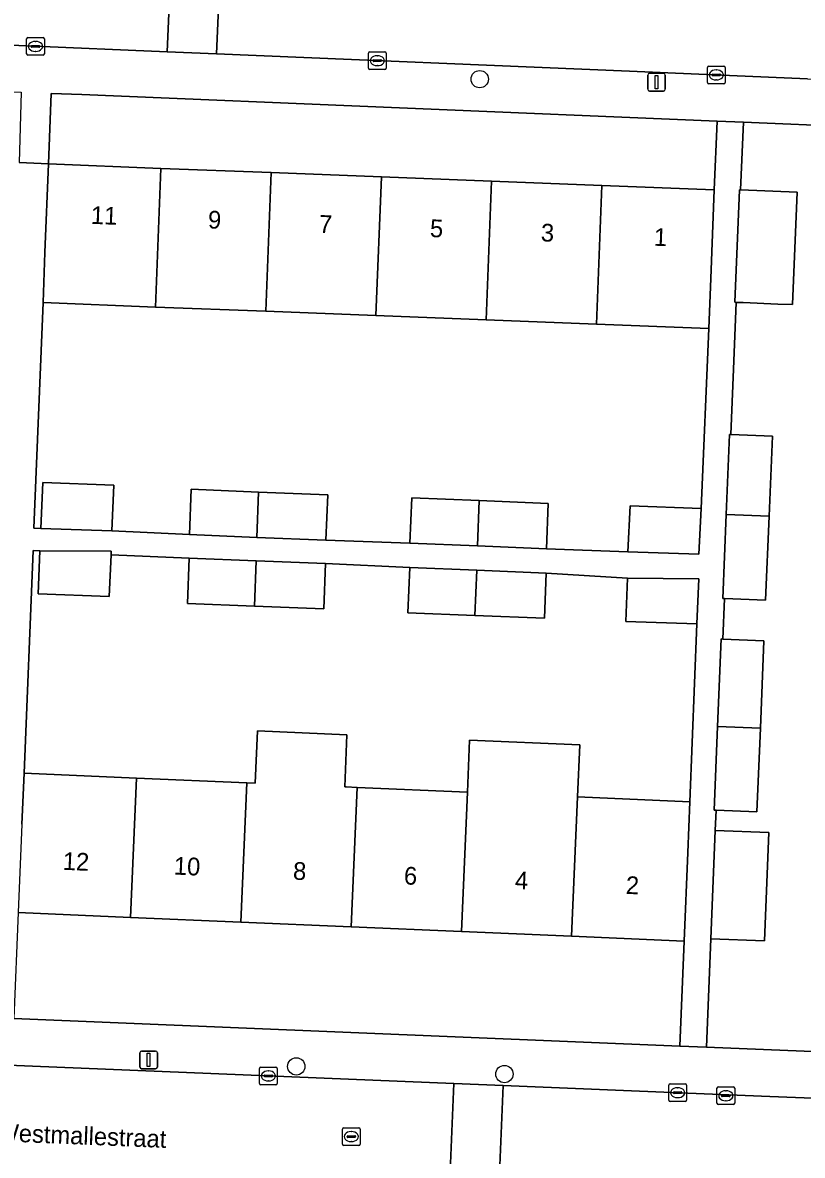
# Model space of a CAD drawing. Extents: x 160732 to 162107, y 387428 to 388479.
# Drawn here: x 161708.7 to 161752.7, y 387938.8 to 388002.7 of the extents above; entities that cross this region are included whole.
import ezdxf

# ---------------------------------------------------------------- set-up
doc = ezdxf.new("R2010")
doc.units = 0
for name, color, linetype in [('IMGEO_Boom', 7, 'Continuous'), ('IMGEO_Erf', 7, 'Continuous'), ('IMGEO_Kolk', 7, 'Continuous'), ('IMGEO_Lichtmast', 7, 'Continuous'), ('IMGEO_Openbare_ruimte_label', 7, 'Continuous'), ('IMGEO_Pand', 7, 'Continuous'), ('IMGEO_Pand_nummerreeks', 7, 'Continuous'), ('IMGEO_Rijbaan_lokaal_open', 7, 'Continuous'), ('IMGEO_Rioolput', 7, 'Continuous'), ('IMGEO_Voetpad_open', 7, 'Continuous')]:
    doc.layers.add(name, color=color, linetype=linetype)

msp = doc.modelspace()

# ---------------------------------------------------------------- linework, layer by layer
at = {"layer": 'IMGEO_Boom'}
for centre in [(161734.527, 387999.555), (161724.178, 387943.842), (161735.92, 387943.41)]:
    msp.add_circle(centre, 0.489, dxfattribs=at)
at = {"layer": 'IMGEO_Erf'}
for points in [[(161747.915, 387997.187), (161712.075, 387998.688), (161710.352, 387998.755), (161710.197, 387994.769), (161716.538, 387994.522), (161722.758, 387994.28), (161728.977, 387994.038), (161735.196, 387993.796), (161741.416, 387993.554), (161747.753, 387993.307)], [(161747.448, 387985.481), (161741.11, 387985.728), (161734.891, 387985.97), (161728.672, 387986.212), (161722.452, 387986.454), (161716.233, 387986.696), (161709.893, 387986.943), (161709.383, 387974.22), (161709.768, 387974.205), (161709.888, 387976.793), (161713.895, 387976.653), (161713.774, 387974.065), (161718.148, 387973.853), (161718.251, 387976.41), (161722.053, 387976.257), (161725.949, 387976.1), (161725.846, 387973.542), (161730.587, 387973.369), (161730.69, 387975.926), (161734.494, 387975.773), (161738.388, 387975.616), (161738.285, 387973.058), (161742.885, 387972.884), (161743.006, 387975.472), (161747.012, 387975.332)], [(161746.778, 387968.816), (161742.772, 387968.955), (161742.86, 387971.397), (161738.275, 387971.687), (161738.172, 387969.129), (161734.253, 387969.287), (161730.474, 387969.439), (161730.577, 387971.997), (161725.835, 387972.218), (161725.732, 387969.66), (161721.813, 387969.818), (161718.034, 387969.97), (161718.137, 387972.528), (161713.734, 387972.72), (161713.631, 387970.364), (161709.624, 387970.504), (161709.713, 387972.946), (161709.333, 387972.961), (161708.829, 387960.387), (161715.167, 387960.116), (161721.387, 387959.85), (161721.858, 387959.83), (161721.984, 387962.775), (161727.037, 387962.56), (161726.911, 387959.615), (161726.995, 387959.611), (161727.607, 387959.585), (161733.827, 387959.319), (161733.952, 387962.253), (161740.172, 387961.987), (161740.047, 387959.053), (161746.386, 387958.782)], [(161746.05, 387950.919), (161739.711, 387951.19), (161733.491, 387951.456), (161727.271, 387951.722), (161721.051, 387951.987), (161714.832, 387952.253), (161708.493, 387952.524), (161708.246, 387946.548), (161745.805, 387944.994)]]:
    msp.add_lwpolyline(points, close=True, dxfattribs=at)
msp.add_lwpolyline([(161768.072, 387996.343), (161749.399, 387997.125), (161749.239, 387993.305), (161752.435, 387993.177), (161752.175, 387986.832), (161751.338, 387986.865), (161749.392, 387986.943), (161748.985, 387986.96), (161748.835, 387983.196), (161748.69, 387979.503), (161751.033, 387979.409), (161750.848, 387974.896), (161750.655, 387970.157), (161748.327, 387970.25), (161748.237, 387967.96), (161750.561, 387967.868), (161750.359, 387962.922), (161750.166, 387958.215), (161747.858, 387958.308), (161747.813, 387957.161), (161750.834, 387957.041), (161750.59, 387950.921), (161747.568, 387951.041), (161747.315, 387944.931), (161765.69, 387944.17)], dxfattribs=at)
at = {"layer": 'IMGEO_Kolk'}
for p, q in [((161708.967, 388000.978), (161708.967, 388001.83)), ((161709.042, 388001.904), (161709.894, 388001.904)), ((161709.269, 388001.447), (161709.667, 388001.447)), ((161709.455, 388001.684), (161709.48, 388001.684)), ((161709.968, 388001.83), (161709.968, 388000.978)), ((161709.894, 388000.904), (161709.042, 388000.904)), ((161709.226, 388001.398), (161709.226, 388001.41)), ((161709.664, 388001.361), (161709.266, 388001.361)), ((161709.478, 388001.124), (161709.453, 388001.124)), ((161709.71, 388001.41), (161709.71, 388001.398)), ((161728.248, 388000.172), (161728.248, 388001.024)), ((161728.323, 388001.098), (161729.175, 388001.098)), ((161728.736, 388000.878), (161728.761, 388000.878)), ((161729.249, 388001.024), (161729.249, 388000.172)), ((161728.507, 388000.592), (161728.507, 388000.604)), ((161728.945, 388000.555), (161728.547, 388000.555)), ((161728.55, 388000.641), (161728.948, 388000.641)), ((161728.759, 388000.318), (161728.734, 388000.318)), ((161728.991, 388000.604), (161728.991, 388000.592)), ((161747.366, 387999.368), (161747.366, 388000.22)), ((161747.441, 388000.294), (161748.293, 388000.294)), ((161748.367, 388000.22), (161748.367, 387999.368)), ((161729.175, 388000.098), (161728.323, 388000.098)), ((161747.625, 387999.788), (161747.625, 387999.8)), ((161748.063, 387999.751), (161747.665, 387999.751)), ((161747.668, 387999.837), (161748.066, 387999.837)), ((161747.877, 387999.514), (161747.852, 387999.514)), ((161747.854, 388000.074), (161747.879, 388000.074)), ((161748.109, 387999.8), (161748.109, 387999.788)), ((161748.293, 387999.294), (161747.441, 387999.294)), ((161722.106, 387942.88), (161722.106, 387943.732)), ((161722.181, 387943.806), (161723.033, 387943.806)), ((161722.365, 387943.3), (161722.365, 387943.312)), ((161722.803, 387943.263), (161722.405, 387943.263)), ((161722.408, 387943.349), (161722.806, 387943.349)), ((161722.594, 387943.586), (161722.619, 387943.586)), ((161722.849, 387943.312), (161722.849, 387943.3)), ((161723.107, 387943.732), (161723.107, 387942.88)), ((161723.033, 387942.806), (161722.181, 387942.806)), ((161722.617, 387943.026), (161722.592, 387943.026)), ((161745.187, 387941.933), (161745.187, 387942.785)), ((161745.262, 387942.859), (161746.114, 387942.859)), ((161745.675, 387942.639), (161745.7, 387942.639)), ((161746.188, 387942.785), (161746.188, 387941.933)), ((161747.908, 387941.76), (161747.908, 387942.612)), ((161747.983, 387942.686), (161748.835, 387942.686)), ((161748.909, 387942.612), (161748.909, 387941.76)), ((161745.446, 387942.353), (161745.446, 387942.365)), ((161745.884, 387942.316), (161745.486, 387942.316)), ((161745.489, 387942.402), (161745.887, 387942.402)), ((161745.698, 387942.079), (161745.673, 387942.079)), ((161745.93, 387942.365), (161745.93, 387942.353)), ((161748.167, 387942.18), (161748.167, 387942.192)), ((161748.605, 387942.143), (161748.207, 387942.143)), ((161748.21, 387942.229), (161748.608, 387942.229)), ((161748.396, 387942.466), (161748.421, 387942.466)), ((161748.651, 387942.192), (161748.651, 387942.18)), ((161746.114, 387941.859), (161745.262, 387941.859)), ((161748.835, 387941.686), (161747.983, 387941.686)), ((161748.419, 387941.906), (161748.394, 387941.906))]:
    msp.add_line(p, q, dxfattribs=at)
for points in [[(161708.967, 388000.978), (161708.967, 388001.83)], [(161709.042, 388001.904), (161709.894, 388001.904)], [(161709.968, 388001.83), (161709.968, 388000.978)], [(161709.894, 388000.904), (161709.042, 388000.904)], [(161728.248, 388000.172), (161728.248, 388001.024)], [(161728.323, 388001.098), (161729.175, 388001.098)], [(161729.249, 388001.024), (161729.249, 388000.172)], [(161747.366, 387999.368), (161747.366, 388000.22)], [(161747.441, 388000.294), (161748.293, 388000.294)], [(161748.367, 388000.22), (161748.367, 387999.368)], [(161729.175, 388000.098), (161728.323, 388000.098)], [(161748.293, 387999.294), (161747.441, 387999.294)], [(161722.106, 387942.88), (161722.106, 387943.732)], [(161722.181, 387943.806), (161723.033, 387943.806)], [(161723.107, 387943.732), (161723.107, 387942.88)], [(161723.033, 387942.806), (161722.181, 387942.806)], [(161745.187, 387941.933), (161745.187, 387942.785)], [(161745.262, 387942.859), (161746.114, 387942.859)], [(161746.188, 387942.785), (161746.188, 387941.933)], [(161747.908, 387941.76), (161747.908, 387942.612)], [(161747.983, 387942.686), (161748.835, 387942.686)], [(161748.909, 387942.612), (161748.909, 387941.76)], [(161746.114, 387941.859), (161745.262, 387941.859)], [(161748.835, 387941.686), (161747.983, 387941.686)]]:
    msp.add_lwpolyline(points, dxfattribs=at)
for centre, radius, start, end in [((161709.044, 388001.828), 0.0765, 91.55205, 178.44795), ((161709.044, 388001.828), 0.0765, 91.55205, 178.44795), ((161709.266, 388001.407), 0.0403, 85.87752, 175.75265), ((161709.671, 388001.409), 0.0386, 1.73085, 96.63898), ((161709.892, 388001.828), 0.0765, 1.55205, 88.44795), ((161709.892, 388001.828), 0.0765, 1.55205, 88.44795), ((161709.044, 388000.98), 0.0765, 181.55205, 268.44795), ((161709.044, 388000.98), 0.0765, 181.55205, 268.44795), ((161709.263, 388001.397), 0.0366, 178.93798, 274.71019), ((161709.667, 388001.404), 0.043, 264.86636, 352.45326), ((161709.892, 388000.98), 0.0765, 271.55205, 358.44795), ((161709.892, 388000.98), 0.0765, 271.55205, 358.44795), ((161728.325, 388001.022), 0.0765, 91.55205, 178.44795), ((161728.325, 388001.022), 0.0765, 91.55205, 178.44795), ((161729.173, 388001.022), 0.0765, 1.55205, 88.44795), ((161729.173, 388001.022), 0.0765, 1.55205, 88.44795), ((161728.325, 388000.174), 0.0765, 181.55205, 268.44795), ((161728.325, 388000.174), 0.0765, 181.55205, 268.44795), ((161728.547, 388000.601), 0.0403, 85.87752, 175.75265), ((161728.544, 388000.591), 0.0366, 178.93798, 274.71019), ((161728.948, 388000.598), 0.043, 264.86636, 352.45326), ((161728.952, 388000.603), 0.0386, 1.73085, 96.63898), ((161729.173, 388000.174), 0.0765, 271.55205, 358.44795), ((161729.173, 388000.174), 0.0765, 271.55205, 358.44795), ((161747.443, 388000.218), 0.0765, 91.55205, 178.44795), ((161747.443, 388000.218), 0.0765, 91.55205, 178.44795), ((161748.291, 388000.218), 0.0765, 1.55205, 88.44795), ((161748.291, 388000.218), 0.0765, 1.55205, 88.44795), ((161747.665, 387999.797), 0.0403, 85.87752, 175.75265), ((161747.662, 387999.787), 0.0366, 178.93798, 274.71019), ((161748.066, 387999.794), 0.043, 264.86636, 352.45326), ((161748.07, 387999.799), 0.0386, 1.73085, 96.63898), ((161747.443, 387999.37), 0.0765, 181.55205, 268.44795), ((161747.443, 387999.37), 0.0765, 181.55205, 268.44795), ((161748.291, 387999.37), 0.0765, 271.55205, 358.44795), ((161748.291, 387999.37), 0.0765, 271.55205, 358.44795), ((161722.183, 387943.73), 0.0765, 91.55205, 178.44795), ((161722.183, 387943.73), 0.0765, 91.55205, 178.44795), ((161722.405, 387943.309), 0.0403, 85.87752, 175.75265), ((161722.402, 387943.299), 0.0366, 178.93798, 274.71019), ((161722.806, 387943.306), 0.043, 264.86636, 352.45326), ((161722.81, 387943.311), 0.0386, 1.73085, 96.63898), ((161723.031, 387943.73), 0.0765, 1.55205, 88.44795), ((161723.031, 387943.73), 0.0765, 1.55205, 88.44795), ((161722.183, 387942.882), 0.0765, 181.55205, 268.44795), ((161722.183, 387942.882), 0.0765, 181.55205, 268.44795), ((161723.031, 387942.882), 0.0765, 271.55205, 358.44795), ((161723.031, 387942.882), 0.0765, 271.55205, 358.44795), ((161745.264, 387942.783), 0.0765, 91.55205, 178.44795), ((161745.264, 387942.783), 0.0765, 91.55205, 178.44795), ((161746.112, 387942.783), 0.0765, 1.55205, 88.44795), ((161746.112, 387942.783), 0.0765, 1.55205, 88.44795), ((161747.985, 387942.61), 0.0765, 91.55205, 178.44795), ((161747.985, 387942.61), 0.0765, 91.55205, 178.44795), ((161748.833, 387942.61), 0.0765, 1.55205, 88.44795), ((161748.833, 387942.61), 0.0765, 1.55205, 88.44795), ((161745.486, 387942.362), 0.0403, 85.87752, 175.75265), ((161745.483, 387942.352), 0.0366, 178.93798, 274.71019), ((161745.887, 387942.359), 0.043, 264.86636, 352.45326), ((161745.891, 387942.364), 0.0386, 1.73085, 96.63898), ((161748.207, 387942.189), 0.0403, 85.87752, 175.75265), ((161748.204, 387942.179), 0.0366, 178.93798, 274.71019), ((161748.608, 387942.186), 0.043, 264.86636, 352.45326), ((161748.612, 387942.191), 0.0386, 1.73085, 96.63898), ((161745.264, 387941.935), 0.0765, 181.55205, 268.44795), ((161745.264, 387941.935), 0.0765, 181.55205, 268.44795), ((161746.112, 387941.935), 0.0765, 271.55205, 358.44795), ((161746.112, 387941.935), 0.0765, 271.55205, 358.44795), ((161747.985, 387941.762), 0.0765, 181.55205, 268.44795), ((161747.985, 387941.762), 0.0765, 181.55205, 268.44795), ((161748.833, 387941.762), 0.0765, 271.55205, 358.44795), ((161748.833, 387941.762), 0.0765, 271.55205, 358.44795)]:
    msp.add_arc(centre, radius, start, end, dxfattribs=at)
for centre, major_axis, ratio, start_param, end_param in [((161709.454, 388001.404), (-0.387, 0.002), 0.722429, 4.712389, 7.853982), ((161709.479, 388001.404), (-0.39, 0.002), 0.717154, 1.570796, 4.712389), ((161728.735, 388000.598), (-0.387, 0.002), 0.722429, 4.712389, 7.853982), ((161728.76, 388000.598), (-0.39, 0.002), 0.717154, 1.570796, 4.712389), ((161747.853, 387999.794), (-0.387, 0.002), 0.722429, 4.712389, 7.853982), ((161747.878, 387999.794), (-0.39, 0.002), 0.717154, 1.570796, 4.712389), ((161722.593, 387943.306), (-0.387, 0.002), 0.722429, 4.712389, 7.853982), ((161722.618, 387943.306), (-0.39, 0.002), 0.717154, 1.570796, 4.712389), ((161745.674, 387942.359), (-0.387, 0.002), 0.722429, 4.712389, 7.853982), ((161745.699, 387942.359), (-0.39, 0.002), 0.717154, 1.570796, 4.712389), ((161748.395, 387942.186), (-0.387, 0.002), 0.722429, 4.712389, 7.853982), ((161748.42, 387942.186), (-0.39, 0.002), 0.717154, 1.570796, 4.712389)]:
    msp.add_ellipse(centre, major_axis=major_axis, ratio=ratio, start_param=start_param, end_param=end_param, dxfattribs=at)
at = {"layer": 'IMGEO_Lichtmast'}
for p, q in [((161744.001, 387998.985), (161744.001, 387999.785)), ((161744.001, 387999.785), (161744.001, 387998.985)), ((161744.101, 387999.885), (161744.891, 387999.885)), ((161744.891, 387999.885), (161744.101, 387999.885)), ((161744.991, 387999.785), (161744.991, 387998.985)), ((161744.991, 387998.985), (161744.991, 387999.785)), ((161744.891, 387998.885), (161744.101, 387998.885)), ((161744.101, 387998.885), (161744.891, 387998.885)), ((161715.354, 387943.807), (161715.354, 387944.607)), ((161715.354, 387944.607), (161715.354, 387943.807)), ((161715.454, 387944.707), (161716.244, 387944.707)), ((161716.244, 387944.707), (161715.454, 387944.707)), ((161716.344, 387944.607), (161716.344, 387943.807)), ((161716.344, 387943.807), (161716.344, 387944.607)), ((161716.244, 387943.707), (161715.454, 387943.707)), ((161715.454, 387943.707), (161716.244, 387943.707))]:
    msp.add_line(p, q, dxfattribs=at)
for points in [[(161744.421, 387999.76), (161744.571, 387999.76), (161744.571, 387999.01), (161744.421, 387999.01), (161744.421, 387999.76)], [(161715.774, 387944.582), (161715.924, 387944.582), (161715.924, 387943.832), (161715.774, 387943.832), (161715.774, 387944.582)]]:
    msp.add_lwpolyline(points, dxfattribs=at)
for centre, start, end in [((161744.101, 387999.785), 90, 180), ((161744.101, 387999.785), 90, 180), ((161744.891, 387999.785), 0, 90), ((161744.891, 387999.785), 360, 90), ((161744.101, 387998.985), 180, 270), ((161744.101, 387998.985), 180, 270), ((161744.891, 387998.985), 270, 0), ((161744.891, 387998.985), 270, 0), ((161715.454, 387944.607), 90, 180), ((161715.454, 387944.607), 90, 180), ((161716.244, 387944.607), 0, 90), ((161716.244, 387944.607), 360, 90), ((161715.454, 387943.807), 180, 270), ((161715.454, 387943.807), 180, 270), ((161716.244, 387943.807), 270, 0), ((161716.244, 387943.807), 270, 0)]:
    msp.add_arc(centre, 0.1, start, end, dxfattribs=at)
at = {"layer": 'IMGEO_Pand'}
for points in [[(161716.538, 387994.522), (161710.197, 387994.769), (161710.003, 387989.773), (161709.893, 387986.943), (161716.233, 387986.696)], [(161716.233, 387986.696), (161722.452, 387986.454), (161722.758, 387994.28), (161716.538, 387994.522)], [(161728.977, 387994.038), (161722.758, 387994.28), (161722.452, 387986.454), (161728.672, 387986.212)], [(161728.672, 387986.212), (161734.891, 387985.97), (161735.196, 387993.796), (161728.977, 387994.038)], [(161741.416, 387993.554), (161735.196, 387993.796), (161734.891, 387985.97), (161741.11, 387985.728)], [(161741.11, 387985.728), (161747.448, 387985.481), (161747.558, 387988.311), (161747.753, 387993.307), (161741.416, 387993.554)], [(161749.239, 387993.305), (161749.183, 387993.307), (161748.924, 387986.962), (161748.985, 387986.96), (161749.392, 387986.943), (161751.338, 387986.865), (161752.175, 387986.832), (161752.435, 387993.177)], [(161748.69, 387979.503), (161748.619, 387979.506), (161748.434, 387974.993), (161750.848, 387974.896), (161751.033, 387979.409)], [(161709.768, 387974.205), (161713.774, 387974.065), (161713.895, 387976.653), (161709.888, 387976.793)], [(161718.251, 387976.41), (161718.148, 387973.853), (161721.953, 387973.699), (161722.053, 387976.257)], [(161725.846, 387973.542), (161725.949, 387976.1), (161722.053, 387976.257), (161721.953, 387973.699)], [(161730.69, 387975.926), (161730.587, 387973.369), (161734.394, 387973.215), (161734.494, 387975.773)], [(161738.285, 387973.058), (161738.388, 387975.616), (161734.494, 387975.773), (161734.394, 387973.215)], [(161742.885, 387972.884), (161746.891, 387972.745), (161747.012, 387975.332), (161743.006, 387975.472)], [(161750.848, 387974.896), (161748.434, 387974.993), (161748.24, 387970.253), (161748.327, 387970.25), (161750.655, 387970.157)], [(161713.734, 387972.72), (161713.742, 387972.91), (161709.713, 387972.946), (161709.624, 387970.504), (161713.631, 387970.364)], [(161718.137, 387972.528), (161718.034, 387969.97), (161721.813, 387969.818), (161721.922, 387972.375)], [(161725.732, 387969.66), (161725.835, 387972.218), (161721.922, 387972.375), (161721.813, 387969.818)], [(161730.577, 387971.997), (161730.474, 387969.439), (161734.253, 387969.287), (161734.362, 387971.844)], [(161738.172, 387969.129), (161738.275, 387971.687), (161734.362, 387971.844), (161734.253, 387969.287)], [(161742.772, 387968.955), (161746.778, 387968.816), (161746.89, 387971.362), (161742.86, 387971.397)], [(161748.237, 387967.96), (161748.147, 387967.964), (161747.944, 387963.019), (161750.359, 387962.922), (161750.561, 387967.868)], [(161727.607, 387959.585), (161726.995, 387959.611), (161726.911, 387959.615), (161727.037, 387962.56), (161721.984, 387962.775), (161721.858, 387959.83), (161721.387, 387959.85), (161721.051, 387951.987), (161727.271, 387951.722)], [(161750.359, 387962.922), (161747.944, 387963.019), (161747.752, 387958.312), (161747.858, 387958.308), (161750.166, 387958.215)], [(161740.047, 387959.053), (161740.172, 387961.987), (161733.952, 387962.253), (161733.827, 387959.319), (161733.491, 387951.456), (161739.711, 387951.19)], [(161715.167, 387960.116), (161708.829, 387960.387), (161708.706, 387957.52), (161708.493, 387952.524), (161714.832, 387952.253)], [(161721.387, 387959.85), (161715.167, 387960.116), (161714.832, 387952.253), (161721.051, 387951.987)], [(161727.271, 387951.722), (161733.491, 387951.456), (161733.827, 387959.319), (161727.607, 387959.585)], [(161739.711, 387951.19), (161746.05, 387950.919), (161746.263, 387955.915), (161746.386, 387958.782), (161740.047, 387959.053)], [(161750.834, 387957.041), (161747.813, 387957.161), (161747.568, 387951.041), (161750.59, 387950.921)]]:
    msp.add_lwpolyline(points, close=True, dxfattribs=at)
at = {"layer": 'IMGEO_Rijbaan_lokaal_open'}
for points in [[(161717.19, 388008.025), (161709.065, 388008.357), (161703.887, 388008.569), (161698.621, 388008.784), (161694.077, 388008.97), (161683.572, 388009.4), (161678.252, 388009.653), (161668.332, 388010.078), (161657.859, 388010.481), (161657.585, 388003.529), (161668.71, 388003.074), (161668.872, 388003.081), (161687.47, 388002.343), (161687.542, 388002.336), (161692.761, 388002.116), (161708.977, 388001.433), (161716.898, 388001.099)], [(161719.685, 388000.981), (161719.977, 388007.911), (161719.414, 388007.934), (161717.19, 388008.025), (161716.898, 388001.099)], [(161771.111, 387998.783), (161771.481, 388005.759), (161768.081, 388005.879), (161757.87, 388006.355), (161752.785, 388006.567), (161750.869, 388006.647), (161746.577, 388006.823), (161740.81, 388007.059), (161736.667, 388007.228), (161730.898, 388007.464), (161724.842, 388007.712), (161719.977, 388007.911), (161719.685, 388000.981), (161742.974, 388000), (161748.616, 387999.762), (161753.012, 387999.577), (161768.366, 387998.89)], [(161735.843, 387942.762), (161733.065, 387942.876), (161732.788, 387936.111), (161735.567, 387936.001)], [(161758.84, 387935.03), (161769.932, 387934.544), (161770.346, 387941.451), (161760.636, 387941.772), (161754.277, 387942.006), (161750.891, 387942.145), (161746.257, 387942.335), (161735.843, 387942.762), (161735.567, 387936.001), (161746.548, 387935.565), (161750.827, 387935.395)]]:
    msp.add_lwpolyline(points, close=True, dxfattribs=at)
for points in [[(161733.065, 387942.876), (161685.068, 387944.845)], [(161685.012, 387938.007), (161690.175, 387937.802), (161706.731, 387937.145), (161732.788, 387936.111), (161733.065, 387942.876)]]:
    msp.add_lwpolyline(points, dxfattribs=at)
at = {"layer": 'IMGEO_Rioolput'}
for p, q in [((161726.781, 387939.456), (161726.781, 387940.308)), ((161726.856, 387940.382), (161727.708, 387940.382)), ((161727.269, 387940.162), (161727.294, 387940.162)), ((161727.782, 387940.308), (161727.782, 387939.456)), ((161727.04, 387939.876), (161727.04, 387939.888)), ((161727.478, 387939.839), (161727.08, 387939.839)), ((161727.083, 387939.925), (161727.481, 387939.925)), ((161727.292, 387939.602), (161727.267, 387939.602)), ((161727.524, 387939.888), (161727.524, 387939.876)), ((161727.708, 387939.382), (161726.856, 387939.382))]:
    msp.add_line(p, q, dxfattribs=at)
for points in [[(161726.781, 387939.456), (161726.781, 387940.308)], [(161726.856, 387940.382), (161727.708, 387940.382)], [(161727.782, 387940.308), (161727.782, 387939.456)], [(161727.708, 387939.382), (161726.856, 387939.382)]]:
    msp.add_lwpolyline(points, dxfattribs=at)
for centre, radius, start, end in [((161726.858, 387940.306), 0.0765, 91.55205, 178.44795), ((161726.858, 387940.306), 0.0765, 91.55205, 178.44795), ((161727.706, 387940.306), 0.0765, 1.55205, 88.44795), ((161727.706, 387940.306), 0.0765, 1.55205, 88.44795), ((161726.858, 387939.458), 0.0765, 181.55205, 268.44795), ((161726.858, 387939.458), 0.0765, 181.55205, 268.44795), ((161727.08, 387939.885), 0.0403, 85.87752, 175.75265), ((161727.077, 387939.875), 0.0366, 178.93798, 274.71019), ((161727.481, 387939.882), 0.043, 264.86636, 352.45326), ((161727.485, 387939.887), 0.0386, 1.73085, 96.63898), ((161727.706, 387939.458), 0.0765, 271.55205, 358.44795), ((161727.706, 387939.458), 0.0765, 271.55205, 358.44795)]:
    msp.add_arc(centre, radius, start, end, dxfattribs=at)
for centre, major_axis, ratio, start_param, end_param in [((161727.268, 387939.882), (-0.387, 0.002), 0.722429, 4.712389, 7.853982), ((161727.293, 387939.882), (-0.39, 0.002), 0.717154, 1.570796, 4.712389)]:
    msp.add_ellipse(centre, major_axis=major_axis, ratio=ratio, start_param=start_param, end_param=end_param, dxfattribs=at)
at = {"layer": 'IMGEO_Voetpad_open'}
for points in [[(161753.012, 387999.577), (161748.616, 387999.762), (161742.974, 388000), (161719.685, 388000.981), (161716.898, 388001.099), (161708.977, 388001.433), (161692.761, 388002.116), (161687.542, 388002.336)], [(161686.312, 387999.703), (161692.183, 387999.472), (161708.66, 387998.822), (161708.551, 387994.86), (161710.197, 387994.769), (161710.352, 387998.755), (161712.075, 387998.688), (161747.915, 387997.187), (161749.399, 387997.125), (161768.072, 387996.343), (161771.187, 387996.23)], [(161708.706, 387957.52), (161708.829, 387960.387), (161709.333, 387972.961), (161709.713, 387972.946), (161713.742, 387972.91), (161713.734, 387972.72), (161718.137, 387972.528), (161721.922, 387972.375), (161725.835, 387972.218), (161730.577, 387971.997), (161734.362, 387971.844), (161738.275, 387971.687), (161742.86, 387971.397), (161746.89, 387971.362), (161746.778, 387968.816), (161746.386, 387958.782), (161746.263, 387955.915), (161746.05, 387950.919), (161745.805, 387944.994), (161747.315, 387944.931), (161747.568, 387951.041), (161747.813, 387957.161), (161747.858, 387958.308), (161747.752, 387958.312), (161747.944, 387963.019), (161748.147, 387967.964), (161748.237, 387967.96), (161748.327, 387970.25), (161748.24, 387970.253), (161748.434, 387974.993), (161748.619, 387979.506), (161748.69, 387979.503), (161748.835, 387983.196), (161748.985, 387986.96), (161748.924, 387986.962), (161749.183, 387993.307), (161749.239, 387993.305), (161749.399, 387997.125), (161747.915, 387997.187), (161747.753, 387993.307), (161747.558, 387988.311), (161747.448, 387985.481), (161747.012, 387975.332), (161746.891, 387972.745), (161742.885, 387972.884), (161738.285, 387973.058), (161734.394, 387973.215), (161730.587, 387973.369), (161725.846, 387973.542), (161721.953, 387973.699), (161718.148, 387973.853), (161713.774, 387974.065), (161709.768, 387974.205), (161709.383, 387974.22), (161709.893, 387986.943), (161710.003, 387989.773), (161710.197, 387994.769), (161708.551, 387994.86)], [(161768.993, 387944.007), (161765.69, 387944.17), (161747.315, 387944.931), (161745.805, 387944.994), (161708.246, 387946.548)], [(161685.068, 387944.845), (161733.065, 387942.876), (161735.843, 387942.762), (161746.257, 387942.335), (161750.891, 387942.145), (161754.277, 387942.006), (161760.636, 387941.772), (161770.346, 387941.451), (161771.123, 387941.423), (161771.216, 387945.869)]]:
    msp.add_lwpolyline(points, dxfattribs=at)

# ---------------------------------------------------------------- texts
at = {"layer": 'IMGEO_Openbare_ruimte_label'}
msp.add_text('Westmallestraat', height=1, rotation=357.7071, dxfattribs=at).set_placement((161707.251, 387939.626))
at = {"layer": 'IMGEO_Pand_nummerreeks'}
for s, rotation, p in [('11', 357.77069, (161712.579, 387991.393)), ('9', 357.77069, (161719.184, 387991.137)), ('7', 357.77069, (161725.444, 387990.893)), ('5', 357.77069, (161731.703, 387990.649)), ('3', 357.77069, (161737.962, 387990.406)), ('1', 357.77069, (161744.336, 387990.158)), ('12', 357.55295, (161710.993, 387954.94)), ('10', 357.55295, (161717.258, 387954.671)), ('8', 357.55347, (161723.979, 387954.385)), ('6', 357.55295, (161730.234, 387954.117)), ('4', 357.55347, (161736.494, 387953.85)), ('2', 357.55295, (161742.751, 387953.582))]:
    msp.add_text(s, height=1, rotation=rotation, dxfattribs=at).set_placement(p)

doc.saveas('drawing.dxf')
